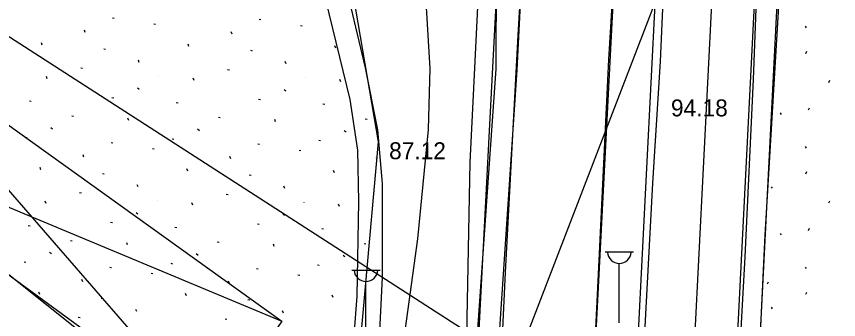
# Model space of a CAD drawing. Extents: x 412225 to 413380, y 4456471 to 4457189.
# Drawn here: x 412622 to 412680.1, y 4456644.9 to 4456666.4 of the extents above; entities that cross this region are included whole.
import ezdxf

# ---------------------------------------------------------------- set-up
doc = ezdxf.new("R2010")
doc.units = 0
for name, color, linetype in [('0_HALİHAZIR', 7, 'Continuous'), ('0_KADASTRO', 7, 'Continuous'), ('1_DÜZENLEME', 7, 'Continuous'), ('1_DÜZENLEME_SB', 7, 'Continuous'), ('1_PLAN_DEĞİŞİKLİĞİ_ONAMA_SINIRI', 7, 'Continuous'), ('ADA_ONCEPHE', 7, 'Continuous'), ('KALDIRIM', 7, 'Continuous'), ('Level 41', 7, 'Continuous'), ('Level 62', 7, 'Continuous'), ('SINIR_FONKSIYON', 7, 'Continuous')]:
    doc.layers.add(name, color=color, linetype=linetype)

msp = doc.modelspace()

# ---------------------------------------------------------------- linework, layer by layer
at = {"layer": '0_HALİHAZIR'}
for p, q in [((412635.809, 4456637.601), (412610.816, 4456666.311)), ((412606.202, 4456659.225), (412640.782, 4456644.824)), ((412663.619, 4456649.717), (412665.619, 4456649.717)), ((412664.619, 4456644.717), (412664.619, 4456648.91)), ((412645.72, 4456648.438), (412647.72, 4456648.438)), ((412646.72, 4456643.438), (412646.72, 4456647.631))]:
    msp.add_line(p, q, dxfattribs=at)
for points in [[(412650.032, 4456604.448), (412652.022, 4456613.353), (412653.021, 4456620.353), (412653.89, 4456628.305), (412654.392, 4456637.845), (412655.44, 4456658.275), (412656.535, 4456678.902), (412658.349, 4456712.147), (412659.702, 4456737.561), (412660.866, 4456751.237), (412661.936, 4456761.246), (412661.289, 4456761.631), (412654.907, 4456752.958), (412651.123, 4456748.744), (412646.076, 4456743.229), (412638.864, 4456737.322), (412631.702, 4456732.565), (412626.683, 4456729.632)], [(412680.786, 4456754.718), (412679.682, 4456743.672), (412678.182, 4456714.804), (412676.891, 4456689.605), (412675.965, 4456668.667), (412674.91, 4456650.901), (412674.029, 4456632.544), (412673.304, 4456622.54), (412672.579, 4456615.955), (412671.095, 4456608.422), (412669.559, 4456601.069)], [(412670.758, 4456729.258), (412670.505, 4456721.841), (412669.69, 4456707.875), (412669.282, 4456699.848), (412668.882, 4456692.38), (412668.413, 4456681.771), (412667.885, 4456671.77), (412667.502, 4456663.168), (412666.971, 4456654.564), (412666.297, 4456642.227), (412665.681, 4456631.55), (412665.003, 4456622.846), (412664.208, 4456616.539), (412663.219, 4456609.999), (412661.771, 4456603.321), (412660.123, 4456596.936), (412658.465, 4456591.838)], [(412677.257, 4456727.881), (412676.433, 4456713.438), (412675.847, 4456701.825), (412675.176, 4456690.457), (412674.658, 4456677.547), (412674.082, 4456661.891), (412673.477, 4456649.374), (412672.596, 4456633.171), (412671.796, 4456623.84), (412670.951, 4456616.48), (412669.64, 4456608.374), (412668.391, 4456602.702), (412666.353, 4456594.832), (412665.437, 4456591.756)], [(412655.271, 4456591.875), (412655.838, 4456593.687), (412657.554, 4456600.007), (412658.98, 4456605.863), (412660.097, 4456611.55), (412661.189, 4456617.763), (412661.814, 4456623.327), (412662.223, 4456629.103), (412662.625, 4456637.524), (412663.143, 4456648.15), (412663.874, 4456663.315), (412664.882, 4456679.832), (412665.538, 4456695.588), (412666.243, 4456709.224), (412666.981, 4456723.912)], [(412638.902, 4456592.067), (412640.022, 4456594.983), (412641.797, 4456600.647), (412643.625, 4456607.117), (412644.691, 4456611.784), (412645.56, 4456617.5), (412646.43, 4456624.334), (412647.042, 4456631.92), (412647.408, 4456638.369), (412647.892, 4456647.925), (412647.894, 4456654.549), (412647.559, 4456658.341), (412646.689, 4456662.717), (412645.112, 4456669.384), (412643.792, 4456673.112), (412642.419, 4456675.952), (412639.606, 4456680.628), (412636.474, 4456685.694), (412632.343, 4456690.597), (412628.293, 4456694.384), (412622.607, 4456698.771), (412617.89, 4456702.137)], [(412645.677, 4456641.033), (412646.088, 4456646.595), (412646.22, 4456653.27), (412646.134, 4456656.901), (412645.605, 4456660.493), (412643.891, 4456667.552), (412642.576, 4456672.02), (412639.714, 4456677.797), (412636.029, 4456683.61), (412631.941, 4456688.876), (412628.558, 4456692.031), (412623.943, 4456696.27), (412620.318, 4456699.143), (412618.47, 4456699.77)], [(412658.573, 4456684.133), (412657.456, 4456665.018), (412656.551, 4456648.272), (412655.662, 4456629.291), (412655.508, 4456625.196), (412655.159, 4456620.983), (412654.22, 4456615.513), (412653.211, 4456609.219), (412652.039, 4456603.992), (412650.489, 4456598.693), (412648.566, 4456591.959), (412648.564, 4456591.954)], [(412645.503, 4456591.99), (412645.586, 4456592.205), (412647.833, 4456599.256), (412649.321, 4456605.392), (412650.672, 4456611.872), (412651.911, 4456619.303), (412652.579, 4456625.312), (412653.394, 4456633.624), (412653.822, 4456642.588), (412654.085, 4456656.037), (412654.692, 4456668.472)]]:
    msp.add_lwpolyline(points, dxfattribs=at)
msp.add_lwpolyline([(412640.782, 4456644.824), (412635.809, 4456637.601), (412606.202, 4456659.225), (412610.816, 4456666.311)], close=True, dxfattribs=at)
for centre in [(412664.619, 4456649.747), (412646.72, 4456648.468)]:
    msp.add_arc(centre, 0.837, 183.298, 356.90719, dxfattribs=at)
at = {"layer": '0_KADASTRO'}
msp.add_lwpolyline([(412606.676, 4456674.478), (412627.37, 4456719.07), (412670.32, 4456675.65), (412657.308, 4456641.846)], close=True, dxfattribs=at)
msp.add_lwpolyline([(412522.032, 4456682.067), (412533.875, 4456684.989), (412566.743, 4456694.033), (412571.437, 4456693.236), (412576.186, 4456691.048), (412586.592, 4456680.371), (412605.918, 4456660.532), (412647.993, 4456626.953), (412648.984, 4456623.072), (412646.733, 4456616.993), (412609.99, 4456537.62), (412590.921, 4456495.2), (412588.019, 4456497.15), (412577.892, 4456503.673), (412577.288, 4456508.38), (412575.344, 4456509.9), (412570.449, 4456508.608), (412539.518, 4456529.233), (412506.276, 4456520.924)], dxfattribs=at)
at = {"layer": '1_DÜZENLEME'}
for p, q in [((412677.741, 4456665.665), (412677.812, 4456665.558)), ((412677.799, 4456663.743), (412677.871, 4456663.903)), ((412679.415, 4456661.683), (412679.487, 4456661.843)), ((412677.977, 4456659.745), (412678.048, 4456659.905)), ((412675.989, 4456659.537), (412676.06, 4456659.431)), ((412677.741, 4456657.155), (412677.812, 4456657.048)), ((412677.799, 4456655.233), (412677.871, 4456655.393)), ((412675.359, 4456654.317), (412675.429, 4456654.21)), ((412679.415, 4456653.173), (412679.487, 4456653.333)), ((412675.989, 4456651.027), (412676.06, 4456650.921)), ((412677.977, 4456651.235), (412678.048, 4456651.395)), ((412677.741, 4456648.645), (412677.812, 4456648.538)), ((412675.1, 4456647.452), (412675.171, 4456647.611)), ((412677.799, 4456646.723), (412677.871, 4456646.883)), ((412675.359, 4456645.807), (412675.429, 4456645.7))]:
    msp.add_line(p, q, dxfattribs=at)
at = {"layer": '1_DÜZENLEME_SB'}
for p, q in [((412677.741, 4456665.665), (412677.812, 4456665.558)), ((412677.799, 4456663.743), (412677.871, 4456663.903)), ((412679.415, 4456661.683), (412679.487, 4456661.843)), ((412677.977, 4456659.745), (412678.048, 4456659.905)), ((412675.989, 4456659.537), (412676.06, 4456659.431)), ((412677.741, 4456657.155), (412677.812, 4456657.048)), ((412677.799, 4456655.233), (412677.871, 4456655.393)), ((412675.359, 4456654.317), (412675.429, 4456654.21)), ((412679.415, 4456653.173), (412679.487, 4456653.333)), ((412675.989, 4456651.027), (412676.06, 4456650.921)), ((412677.977, 4456651.235), (412678.048, 4456651.395)), ((412677.741, 4456648.645), (412677.812, 4456648.538)), ((412675.1, 4456647.452), (412675.171, 4456647.611)), ((412677.799, 4456646.723), (412677.871, 4456646.883)), ((412675.359, 4456645.807), (412675.429, 4456645.7))]:
    msp.add_line(p, q, dxfattribs=at)
at = {"layer": '1_PLAN_DEĞİŞİKLİĞİ_ONAMA_SINIRI'}
msp.add_line((412669.256, 4456629.874), (412672.601, 4456695.462), dxfattribs=at)
at = {"layer": 'ADA_ONCEPHE'}
for p, q in [((412644.723, 4456674.161), (412647.57, 4456657.493)), ((412647.57, 4456657.493), (412645.074, 4456629.278))]:
    msp.add_line(p, q, dxfattribs=at)
at = {"layer": 'KALDIRIM'}
msp.add_line((412657.406, 4456662.574), (412659.11, 4456695.989), dxfattribs=at)
for points in [[(412655.908, 4456662.651), (412655.943, 4456669.276), (412655.559, 4456675.89), (412654.758, 4456682.467), (412653.543, 4456688.98), (412651.919, 4456695.403), (412649.892, 4456701.711), (412647.471, 4456707.878), (412644.665, 4456713.88)], [(412651.129, 4456658.366), (412651.259, 4456662.674), (412651.002, 4456666.977), (412650.361, 4456671.24), (412649.339, 4456675.428), (412647.946, 4456679.507), (412646.192, 4456683.444), (412644.093, 4456687.209), (412641.664, 4456690.77), (412638.925, 4456694.099), (412635.899, 4456697.168), (412632.609, 4456699.954), (412629.083, 4456702.434), (412625.349, 4456704.587), (412621.437, 4456706.396), (412617.378, 4456707.847), (412613.205, 4456708.928), (412608.952, 4456709.631), (412604.653, 4456709.949), (412600.343, 4456709.88), (412596.057, 4456709.425), (412591.829, 4456708.587)], [(412636.354, 4456598.314), (412639.281, 4456605.507), (412641.908, 4456612.814), (412644.229, 4456620.225), (412646.241, 4456627.725), (412647.939, 4456635.303), (412649.322, 4456642.944), (412650.385, 4456650.636), (412651.129, 4456658.366)]]:
    msp.add_lwpolyline(points, dxfattribs=at)
at = {"layer": 'Level 41'}
for p, q in [((412628.8, 4456666.262), (412628.926, 4456666.237)), ((412628.8, 4456666.262), (412628.926, 4456666.237)), ((412639.167, 4456666.156), (412639.293, 4456666.131)), ((412639.167, 4456666.156), (412639.293, 4456666.131)), ((412626.885, 4456665.213), (412626.821, 4456665.375)), ((412626.885, 4456665.213), (412626.821, 4456665.375)), ((412631.724, 4456665.822), (412631.85, 4456665.797)), ((412631.724, 4456665.822), (412631.85, 4456665.797)), ((412642.092, 4456665.716), (412642.218, 4456665.69)), ((412642.092, 4456665.716), (412642.218, 4456665.69)), ((412637.253, 4456665.106), (412637.189, 4456665.269)), ((412637.253, 4456665.106), (412637.189, 4456665.269)), ((412623.845, 4456664.329), (412623.782, 4456664.493)), ((412623.845, 4456664.329), (412623.782, 4456664.493)), ((412634.212, 4456664.223), (412634.149, 4456664.387)), ((412634.212, 4456664.223), (412634.149, 4456664.387)), ((412644.58, 4456664.117), (412644.517, 4456664.281)), ((412644.58, 4456664.117), (412644.517, 4456664.281)), ((412628.192, 4456664.064), (412628.319, 4456664.039)), ((412628.192, 4456664.064), (412628.319, 4456664.039)), ((412638.56, 4456663.958), (412638.686, 4456663.933)), ((412638.56, 4456663.958), (412638.686, 4456663.933)), ((412630.705, 4456663.109), (412630.643, 4456663.271)), ((412630.705, 4456663.109), (412630.643, 4456663.271)), ((412641.073, 4456663.003), (412641.01, 4456663.165)), ((412641.073, 4456663.003), (412641.01, 4456663.165)), ((412626.575, 4456662.713), (412626.701, 4456662.687)), ((412626.575, 4456662.713), (412626.701, 4456662.687)), ((412636.942, 4456662.607), (412637.068, 4456662.581)), ((412636.942, 4456662.607), (412637.068, 4456662.581)), ((412624.202, 4456661.943), (412624.139, 4456662.106)), ((412624.202, 4456661.943), (412624.139, 4456662.106)), ((412632.053, 4456662.132), (412632.062, 4456662.13)), ((412632.053, 4456662.132), (412632.062, 4456662.13)), ((412634.57, 4456661.837), (412634.506, 4456661.999)), ((412634.57, 4456661.837), (412634.506, 4456661.999)), ((412642.42, 4456662.026), (412642.429, 4456662.024)), ((412642.42, 4456662.026), (412642.429, 4456662.024)), ((412644.937, 4456661.73), (412644.874, 4456661.893)), ((412644.937, 4456661.73), (412644.874, 4456661.893)), ((412630.569, 4456661.308), (412630.696, 4456661.208)), ((412630.569, 4456661.308), (412630.696, 4456661.208)), ((412640.937, 4456661.202), (412641.063, 4456661.102)), ((412640.937, 4456661.202), (412641.063, 4456661.102)), ((412622.946, 4456660.387), (412623.072, 4456660.363)), ((412622.946, 4456660.387), (412623.072, 4456660.363)), ((412628.769, 4456660.622), (412628.895, 4456660.596)), ((412628.769, 4456660.622), (412628.895, 4456660.596)), ((412633.314, 4456660.281), (412633.44, 4456660.257)), ((412633.314, 4456660.281), (412633.44, 4456660.257)), ((412639.136, 4456660.516), (412639.262, 4456660.49)), ((412639.136, 4456660.516), (412639.262, 4456660.49)), ((412643.681, 4456660.175), (412643.807, 4456660.15)), ((412643.681, 4456660.175), (412643.807, 4456660.15)), ((412625.935, 4456659.332), (412626.06, 4456659.307)), ((412625.935, 4456659.332), (412626.06, 4456659.307)), ((412629.966, 4456659.012), (412629.902, 4456659.175)), ((412629.966, 4456659.012), (412629.902, 4456659.175)), ((412636.302, 4456659.226), (412636.427, 4456659.201)), ((412636.302, 4456659.226), (412636.427, 4456659.201)), ((412640.333, 4456658.906), (412640.27, 4456659.069)), ((412640.333, 4456658.906), (412640.27, 4456659.069)), ((412646.67, 4456659.12), (412646.795, 4456659.094)), ((412646.67, 4456659.12), (412646.795, 4456659.094)), ((412624.451, 4456658.51), (412624.578, 4456658.409)), ((412624.451, 4456658.51), (412624.578, 4456658.409)), ((412634.819, 4456658.404), (412634.945, 4456658.303)), ((412634.819, 4456658.404), (412634.945, 4456658.303)), ((412622.65, 4456657.823), (412622.776, 4456657.798)), ((412622.65, 4456657.823), (412622.776, 4456657.798)), ((412645.186, 4456658.298), (412645.313, 4456658.197)), ((412645.186, 4456658.298), (412645.313, 4456658.197)), ((412628.709, 4456657.456), (412628.835, 4456657.432)), ((412628.709, 4456657.456), (412628.835, 4456657.432)), ((412633.017, 4456657.716), (412633.143, 4456657.692)), ((412633.017, 4456657.716), (412633.143, 4456657.692)), ((412639.077, 4456657.35), (412639.203, 4456657.326)), ((412639.077, 4456657.35), (412639.203, 4456657.326)), ((412643.385, 4456657.61), (412643.511, 4456657.586)), ((412643.385, 4456657.61), (412643.511, 4456657.586)), ((412631.634, 4456657.017), (412631.76, 4456656.991)), ((412631.634, 4456657.017), (412631.76, 4456656.991)), ((412642.002, 4456656.911), (412642.128, 4456656.885)), ((412642.002, 4456656.911), (412642.128, 4456656.885)), ((412626.795, 4456656.407), (412626.731, 4456656.57)), ((412626.795, 4456656.407), (412626.731, 4456656.57)), ((412637.163, 4456656.301), (412637.098, 4456656.464)), ((412637.163, 4456656.301), (412637.098, 4456656.464)), ((412647.469, 4456656.35), (412647.466, 4456656.358)), ((412647.469, 4456656.35), (412647.466, 4456656.358)), ((412623.755, 4456655.524), (412623.692, 4456655.687)), ((412623.755, 4456655.524), (412623.692, 4456655.687)), ((412634.122, 4456655.417), (412634.059, 4456655.581)), ((412634.122, 4456655.417), (412634.059, 4456655.581)), ((412628.102, 4456655.258), (412628.228, 4456655.234)), ((412628.102, 4456655.258), (412628.228, 4456655.234)), ((412638.47, 4456655.152), (412638.596, 4456655.128)), ((412638.47, 4456655.152), (412638.596, 4456655.128)), ((412644.49, 4456655.311), (412644.426, 4456655.475)), ((412644.49, 4456655.311), (412644.426, 4456655.475)), ((412630.615, 4456654.304), (412630.553, 4456654.466)), ((412630.615, 4456654.304), (412630.553, 4456654.466)), ((412640.983, 4456654.198), (412640.92, 4456654.36)), ((412640.983, 4456654.198), (412640.92, 4456654.36)), ((412626.485, 4456653.907), (412626.611, 4456653.882)), ((412626.485, 4456653.907), (412626.611, 4456653.882)), ((412636.852, 4456653.801), (412636.978, 4456653.776)), ((412636.852, 4456653.801), (412636.978, 4456653.776)), ((412624.112, 4456653.137), (412624.049, 4456653.3)), ((412624.112, 4456653.137), (412624.049, 4456653.3)), ((412631.963, 4456653.326), (412631.971, 4456653.325)), ((412631.963, 4456653.326), (412631.971, 4456653.325)), ((412634.48, 4456653.031), (412634.416, 4456653.194)), ((412634.48, 4456653.031), (412634.416, 4456653.194)), ((412642.33, 4456653.22), (412642.339, 4456653.218)), ((412642.33, 4456653.22), (412642.339, 4456653.218)), ((412647.22, 4456653.695), (412647.234, 4456653.692)), ((412647.22, 4456653.695), (412647.234, 4456653.692)), ((412644.847, 4456652.925), (412644.784, 4456653.088)), ((412644.847, 4456652.925), (412644.784, 4456653.088)), ((412630.479, 4456652.503), (412630.606, 4456652.403)), ((412630.479, 4456652.503), (412630.606, 4456652.403)), ((412640.847, 4456652.397), (412640.973, 4456652.297)), ((412640.847, 4456652.397), (412640.973, 4456652.297)), ((412622.856, 4456651.582), (412622.982, 4456651.557)), ((412622.856, 4456651.582), (412622.982, 4456651.557)), ((412628.679, 4456651.816), (412628.805, 4456651.791)), ((412628.679, 4456651.816), (412628.805, 4456651.791)), ((412633.223, 4456651.476), (412633.35, 4456651.451)), ((412633.223, 4456651.476), (412633.35, 4456651.451)), ((412639.046, 4456651.71), (412639.172, 4456651.685)), ((412639.046, 4456651.71), (412639.172, 4456651.685)), ((412643.591, 4456651.37), (412643.717, 4456651.345)), ((412643.591, 4456651.37), (412643.717, 4456651.345)), ((412625.845, 4456650.527), (412625.97, 4456650.501)), ((412625.845, 4456650.527), (412625.97, 4456650.501)), ((412629.875, 4456650.206), (412629.812, 4456650.369)), ((412629.875, 4456650.206), (412629.812, 4456650.369)), ((412636.212, 4456650.421), (412636.337, 4456650.395)), ((412636.212, 4456650.421), (412636.337, 4456650.395)), ((412646.58, 4456650.315), (412646.705, 4456650.289)), ((412646.58, 4456650.315), (412646.705, 4456650.289)), ((412624.361, 4456649.704), (412624.488, 4456649.603)), ((412624.361, 4456649.704), (412624.488, 4456649.603)), ((412640.243, 4456650.1), (412640.18, 4456650.263)), ((412640.243, 4456650.1), (412640.18, 4456650.263)), ((412634.729, 4456649.598), (412634.855, 4456649.497)), ((412634.729, 4456649.598), (412634.855, 4456649.497)), ((412645.096, 4456649.492), (412645.222, 4456649.391)), ((412645.096, 4456649.492), (412645.222, 4456649.391)), ((412622.56, 4456649.017), (412622.686, 4456648.992)), ((412622.56, 4456649.017), (412622.686, 4456648.992)), ((412628.619, 4456648.651), (412628.745, 4456648.626)), ((412628.619, 4456648.651), (412628.745, 4456648.626)), ((412632.927, 4456648.911), (412633.053, 4456648.886)), ((412632.927, 4456648.911), (412633.053, 4456648.886)), ((412638.987, 4456648.545), (412639.113, 4456648.52)), ((412638.987, 4456648.545), (412639.113, 4456648.52)), ((412643.294, 4456648.805), (412643.421, 4456648.78)), ((412643.294, 4456648.805), (412643.421, 4456648.78)), ((412631.544, 4456648.211), (412631.67, 4456648.185)), ((412631.544, 4456648.211), (412631.67, 4456648.185)), ((412641.912, 4456648.105), (412642.038, 4456648.079)), ((412641.912, 4456648.105), (412642.038, 4456648.079)), ((412626.705, 4456647.601), (412626.641, 4456647.764)), ((412626.705, 4456647.601), (412626.641, 4456647.764)), ((412637.073, 4456647.495), (412637.008, 4456647.658)), ((412637.073, 4456647.495), (412637.008, 4456647.658)), ((412623.665, 4456646.718), (412623.601, 4456646.882)), ((412623.665, 4456646.718), (412623.601, 4456646.882)), ((412628.012, 4456646.453), (412628.138, 4456646.428)), ((412628.012, 4456646.453), (412628.138, 4456646.428)), ((412634.032, 4456646.612), (412633.969, 4456646.776)), ((412634.032, 4456646.612), (412633.969, 4456646.776)), ((412638.38, 4456646.347), (412638.506, 4456646.322)), ((412638.38, 4456646.347), (412638.506, 4456646.322)), ((412644.4, 4456646.506), (412644.336, 4456646.67)), ((412644.4, 4456646.506), (412644.336, 4456646.67)), ((412630.525, 4456645.498), (412630.463, 4456645.66)), ((412630.525, 4456645.498), (412630.463, 4456645.66)), ((412626.395, 4456645.102), (412626.521, 4456645.076)), ((412626.395, 4456645.102), (412626.521, 4456645.076)), ((412640.892, 4456645.392), (412640.83, 4456645.554)), ((412640.892, 4456645.392), (412640.83, 4456645.554)), ((412636.762, 4456644.996), (412636.888, 4456644.97)), ((412636.762, 4456644.996), (412636.888, 4456644.97))]:
    msp.add_line(p, q, dxfattribs=at)
at = {"layer": 'Level 62'}
for p, q in [((412672.36, 4456631.831), (412678.688, 4456755.928)), ((412665.261, 4456630.078), (412670.86, 4456739.857)), ((412667.845, 4456739.643), (412662.265, 4456630.231)), ((412673.958, 4456631.751), (412675.915, 4456670.121)), ((412653.679, 4456630.71), (412655.908, 4456662.651)), ((412655.274, 4456630.587), (412657.406, 4456662.574))]:
    msp.add_line(p, q, dxfattribs=at)
at = {"layer": 'SINIR_FONKSIYON'}
msp.add_lwpolyline([(412566.74, 4456694.03), (412568.244, 4456693.777), (412571.44, 4456693.24), (412576.19, 4456691.05), (412586.59, 4456680.37), (412605.92, 4456660.53), (412645.074, 4456629.278)], dxfattribs=at)

# ---------------------------------------------------------------- texts
at = {"layer": '0_HALİHAZIR'}
for s, p in [('94.18', (412668.269, 4456659.29)), ('87.12', (412648.352, 4456656.264))]:
    msp.add_text(s, height=1.2, dxfattribs=at).set_placement(p)

doc.saveas('drawing.dxf')
